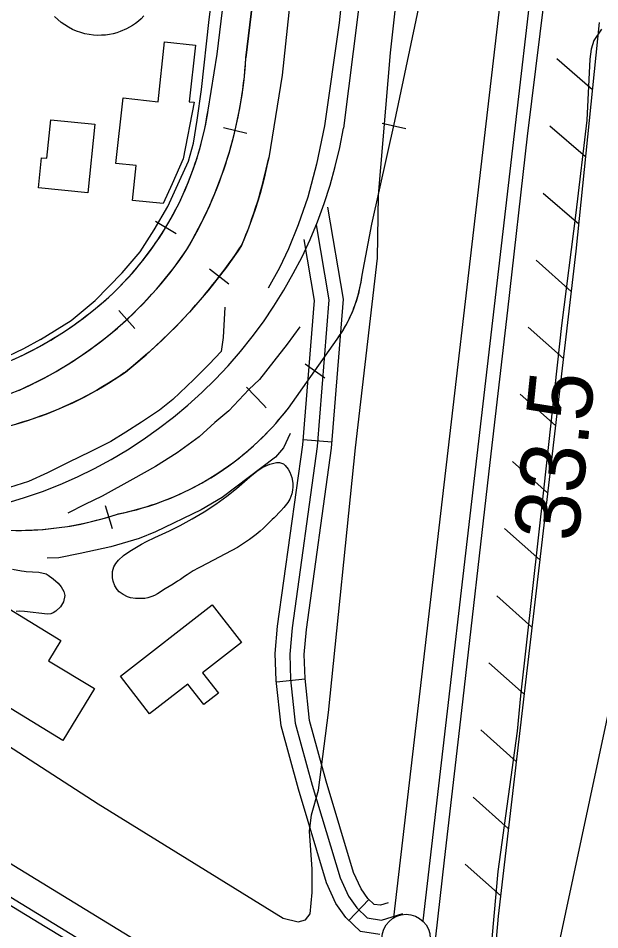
# Model space of a CAD drawing. Extents: x 3297716 to 3335574, y 688621 to 713991.
# Drawn here: x 3321472 to 3322074, y 701992 to 702936 of the extents above; entities that cross this region are included whole.
import ezdxf

# ---------------------------------------------------------------- set-up
doc = ezdxf.new("R2010")
doc.units = 0
for name, color, linetype in [('V-BLDG-OTLN', 7, 'Continuous'), ('V-DOMW-TANK', 7, 'Continuous'), ('V-FLOD-BASE', 7, 'Continuous'), ('V-LEVE-TOET', 7, 'Continuous'), ('V-RAIL-TRAK', 7, 'Continuous'), ('V-RIVR-EDGE', 7, 'Continuous'), ('V-RIVR-RANG', 7, 'Continuous'), ('V-ROAD-CNTR', 7, 'Continuous'), ('V-RRAP-FSHR', 7, 'Continuous'), ('V-SITE-VEGE', 7, 'Continuous'), ('V-SURV-LINE', 7, 'Continuous'), ('V-TOPO-MINR', 7, 'Continuous'), ('V-TOPO-SHOR', 7, 'Continuous')]:
    doc.layers.add(name, color=color, linetype=linetype)

msp = doc.modelspace()

# ---------------------------------------------------------------- linework, layer by layer
at = {"layer": 'V-BLDG-OTLN'}
for points in [[(3321590.07, 702747.21), (3321593.99, 702783.34), (3321572.89, 702785.62), (3321580.24, 702853.45), (3321616.47, 702849.52), (3321623.18, 702911.37), (3321655.15, 702907.9), (3321648.81, 702849.45), (3321653.85, 702848.9), (3321642.5, 702790.34), (3321631.03, 702764.38), (3321621.74, 702744.16)], [(3321550.87, 702826.06), (3321543.71, 702755.17), (3321492.57, 702760.33), (3321495.72, 702791.5), (3321501.28, 702790.93), (3321505.3, 702830.66)], [(3321517.91, 702188.16), (3321416.79, 702249.68), (3321462.18, 702324.29), (3321515.71, 702291.72), (3321502.92, 702270.7), (3321550.51, 702241.75)], [(3321577.55, 702254.52), (3321672.58, 702328.54), (3321703.02, 702289.47), (3321662.73, 702258.08), (3321679.05, 702237.12), (3321663.82, 702225.25), (3321647.31, 702246.44), (3321607.81, 702215.68)]]:
    msp.add_lwpolyline(points, close=True, dxfattribs=at)
at = {"layer": 'V-DOMW-TANK'}
msp.add_lwpolyline([(3321601.93, 702938.26), (3321599.07, 702935.41), (3321596.1, 702932.81), (3321593.07, 702930.46), (3321589.99, 702928.35), (3321583.77, 702924.83), (3321577.21, 702922.02), (3321573.66, 702920.85), (3321569.95, 702919.86), (3321566.08, 702919.08), (3321562.08, 702918.54), (3321557.96, 702918.23), (3321553.73, 702918.2), (3321549.44, 702918.46), (3321545.1, 702919.01), (3321540.73, 702919.88), (3321536.39, 702921.06), (3321532.1, 702922.56), (3321527.89, 702924.38), (3321523.81, 702926.5), (3321519.87, 702928.92), (3321516.12, 702931.62), (3321512.59, 702934.57), (3321509.29, 702937.75)], dxfattribs=at)
at = {"layer": 'V-FLOD-BASE'}
for points in [[(3321904.43, 701984.74), (3321913.22, 702064.08), (3321931.21, 702219.05), (3321960.5, 702475.98), (3321978.96, 702633.78), (3321999.36, 702813.69), (3322021.1, 702989.76)], [(3320975.67, 702223.68), (3321028.69, 702255.85), (3321068.94, 702257.19), (3321201.17, 702177.39), (3321499.46, 701995.4), (3321667.77, 701893.8)]]:
    msp.add_lwpolyline(points, dxfattribs=at)
at = {"layer": 'V-LEVE-TOET'}
for points in [[(3321782.83, 702136.73), (3321793.29, 702217.17), (3321821.15, 702490.91), (3321843.93, 702687.6), (3321845.07, 702752.68), (3321857.26, 702900.01), (3321894.32, 703231.88), (3321930.29, 703467.51), (3321963, 703711.54), (3321993.05, 704003.44), (3322001.15, 704065.59), (3322040.73, 704328.54), (3322054.85, 704433.08), (3322066.69, 704525.83), (3322072.71, 704609.69), (3322085.49, 704705.61), (3322092.76, 704748.89), (3322098.07, 704803.34), (3322106.11, 704880.02), (3322113.24, 704970.1), (3322117.43, 705010), (3322121.81, 705034.84), (3322125.92, 705054.02)], [(3322076, 702924.47), (3322068.18, 702912.97), (3322065.31, 702903.81)], [(3322065.31, 702903.81), (3322064.1, 702893.52), (3322060.71, 702830.42), (3322049.3, 702734.43), (3322034.58, 702617.73), (3322016.29, 702450.52), (3321992.22, 702234.2)], [(3320941.72, 702493.13), (3321236.02, 702328.31), (3321554.44, 702122.29), (3321746.15, 702004.23), (3321761.71, 702000.24), (3321769.13, 702002.3), (3321774.23, 702008.58), (3321776.08, 702030.53), (3321776.09, 702054.88), (3321773.45, 702094.2), (3321775.41, 702111.1), (3321782.83, 702136.73)], [(3321992.22, 702234.2), (3321988.49, 702197.68), (3321968.67, 702052.45), (3321962.41, 701982.91)]]:
    msp.add_lwpolyline(points, dxfattribs=at)
at = {"layer": 'V-RAIL-TRAK'}
for points in [[(3322025.49, 705564.78), (3321980.75, 705146.01), (3321707.62, 702895.05)], [(3321645.67, 702695.28), (3321646.97, 702697.47), (3321650.84, 702704.15), (3321654.59, 702710.92), (3321658.25, 702717.74), (3321661.74, 702724.62), (3321665.15, 702731.55), (3321668.42, 702738.53), (3321671.57, 702745.61), (3321674.58, 702752.7), (3321677.51, 702759.88), (3321680.27, 702767.07), (3321682.94, 702774.35), (3321685.43, 702781.65), (3321687.84, 702788.99), (3321690.12, 702796.35), (3321692.27, 702803.8), (3321694.24, 702811.26), (3321696.13, 702818.73), (3321697.88, 702826.29), (3321699.51, 702833.82), (3321701, 702841.4), (3321702.32, 702849.03), (3321703.54, 702856.63), (3321704.64, 702864.28), (3321705.57, 702871.98), (3321706.4, 702879.65), (3321707.1, 702887.32), (3321707.62, 702895.05), (3321980.75, 705146.01)], [(3321658.57, 702796.67), (3321660.16, 702802.21), (3321661.63, 702807.77), (3321663.01, 702813.38), (3321664.32, 702818.97), (3321665.5, 702824.61), (3321666.58, 702830.26), (3321667.59, 702835.94), (3321668.34, 702840.73), (3321677.69, 702898.68), (3321867.78, 704465.81)], [(3321677.69, 702898.68), (3321867.78, 704465.81)], [(3321827.97, 702670.03), (3321838.14, 702722.65), (3321862, 702829.31), (3321906.09, 703039), (3321946.64, 703250.74), (3322004.58, 703529.59), (3322028.66, 703650.32), (3322054.78, 703770.21)], [(3321795.66, 703351.37), (3321745.26, 702877.08), (3321731.19, 702791.43)], [(3321795.66, 703351.37), (3321745.26, 702877.08), (3321731.19, 702791.43)], [(3321804.53, 702607.05), (3321805.91, 702609.15), (3321807.26, 702611.27), (3321808.58, 702613.42), (3321809.84, 702615.59), (3321811.08, 702617.77), (3321812.27, 702619.97), (3321813.43, 702622.21), (3321814.54, 702624.45), (3321815.63, 702626.73), (3321816.66, 702629.01), (3321817.66, 702631.32), (3321818.61, 702633.64), (3321819.53, 702635.98), (3321820.41, 702638.33), (3321821.25, 702640.7), (3321822.03, 702643.09), (3321822.79, 702645.48), (3321823.5, 702647.9), (3321824.17, 702650.31), (3321824.8, 702652.74), (3321825.37, 702655.2), (3321825.91, 702657.64), (3321826.42, 702660.1), (3321826.86, 702662.58), (3321827.28, 702665.05), (3321827.65, 702667.53), (3321827.97, 702670.03), (3321838.14, 702722.65), (3321862, 702829.31), (3321906.09, 703039)], [(3321668.34, 702840.73), (3321677.69, 702898.68)], [(3321684.21, 702822.66), (3321708.56, 702817)], [(3321848.72, 702827.2), (3321873.12, 702821.74)], [(3321467.3, 702582.81), (3321473.31, 702585.57), (3321479.29, 702588.49), (3321485.19, 702591.46), (3321491.06, 702594.59), (3321496.85, 702597.78), (3321502.62, 702601.08), (3321508.29, 702604.48), (3321513.91, 702607.98), (3321519.47, 702611.56), (3321524.98, 702615.28), (3321530.44, 702619.06), (3321535.8, 702622.95), (3321541.11, 702626.91), (3321546.32, 702631), (3321551.49, 702635.17), (3321556.56, 702639.39), (3321561.58, 702643.72), (3321565.38, 702647.13), (3321569.61, 702651.06), (3321573.72, 702655.06), (3321577.77, 702659.14), (3321581.79, 702663.28), (3321585.71, 702667.5), (3321589.53, 702671.77), (3321593.33, 702676.12), (3321597.01, 702680.53), (3321600.61, 702685), (3321604.16, 702689.57), (3321607.6, 702694.16), (3321611, 702698.8), (3321614.3, 702703.53), (3321617.49, 702708.3), (3321620.61, 702713.14), (3321623.66, 702718), (3321626.63, 702722.96), (3321629.5, 702727.93), (3321632.28, 702732.99), (3321634.97, 702738.05), (3321637.59, 702743.19), (3321640.1, 702748.36), (3321642.51, 702753.58), (3321644.86, 702758.82), (3321647.09, 702764.14), (3321649.25, 702769.49), (3321651.3, 702774.86), (3321653.28, 702780.26), (3321655.12, 702785.71), (3321656.89, 702791.19), (3321658.57, 702796.67)], [(3321731.19, 702791.43), (3321730.08, 702786.16), (3321728.33, 702778.21), (3321726.41, 702770.23), (3321724.38, 702762.35), (3321722.2, 702754.48), (3321719.83, 702746.64), (3321717.4, 702738.88), (3321714.81, 702731.13), (3321712.04, 702723.42), (3321709.2, 702715.78), (3321706.23, 702708.2), (3321703.06, 702700.64), (3321699.09, 702694.76), (3321693.3, 702686.44), (3321687.37, 702678.3), (3321681.32, 702670.22), (3321675.17, 702662.28), (3321668.81, 702654.39), (3321662.31, 702646.69), (3321655.74, 702639.08), (3321648.97, 702631.53), (3321642.14, 702624.16), (3321635.16, 702616.88), (3321627.98, 702609.75), (3321620.78, 702602.74), (3321613.42, 702595.84), (3321605.88, 702589.07), (3321598.31, 702582.44), (3321590.63, 702575.94), (3321582.76, 702569.58), (3321581.48, 702568.7), (3321576.04, 702564.99), (3321570.57, 702561.38), (3321565.02, 702557.89), (3321559.43, 702554.51), (3321553.77, 702551.2), (3321548.06, 702547.97), (3321542.28, 702544.88), (3321536.47, 702541.87), (3321530.57, 702538.98), (3321524.64, 702536.15), (3321518.66, 702533.48), (3321512.65, 702530.88), (3321506.6, 702528.4), (3321500.47, 702526.02), (3321494.34, 702523.76), (3321488.13, 702521.57), (3321481.93, 702519.54), (3321475.64, 702517.57), (3321469.36, 702515.76)], [(3321613.82, 702725.89), (3321635.28, 702713.07)], [(3321471.59, 702550.41), (3321472.8, 702550.93), (3321479.29, 702553.88), (3321485.7, 702556.93), (3321492.1, 702560.1), (3321498.45, 702563.35), (3321504.71, 702566.75), (3321510.92, 702570.24), (3321517.08, 702573.86), (3321523.19, 702577.57), (3321529.2, 702581.39), (3321535.15, 702585.3), (3321541.03, 702589.31), (3321546.85, 702593.46), (3321552.58, 702597.68), (3321558.28, 702602), (3321563.84, 702606.43), (3321569.38, 702610.96), (3321574.79, 702615.59), (3321580.16, 702620.29), (3321585.42, 702625.07), (3321590.62, 702629.98), (3321595.69, 702634.98), (3321600.7, 702640.03), (3321605.64, 702645.21), (3321610.47, 702650.43), (3321615.21, 702655.76), (3321619.84, 702661.2), (3321624.39, 702666.67), (3321628.85, 702672.23), (3321633.2, 702677.92), (3321637.46, 702683.62), (3321641.62, 702689.39), (3321645.67, 702695.28)], [(3321689.74, 702660.67), (3321669.97, 702675.98)], [(3321575.71, 702633.14), (3321592.51, 702614.63)], [(3321469.27, 702405.65), (3321474.93, 702405.64), (3321480.54, 702405.76), (3321486.19, 702405.96), (3321491.8, 702406.28), (3321497.42, 702406.67), (3321503, 702407.16), (3321508.62, 702407.75), (3321514.2, 702408.47), (3321519.76, 702409.25), (3321525.35, 702410.14), (3321530.87, 702411.12), (3321536.4, 702412.19), (3321541.92, 702413.4), (3321547.38, 702414.66), (3321552.85, 702416.02), (3321558.3, 702417.51), (3321563.7, 702419.06), (3321569.07, 702420.69), (3321574.43, 702422.46), (3321575.19, 702422.61), (3321580.25, 702423.68), (3321585.33, 702424.83), (3321590.33, 702426.06), (3321595.33, 702427.41), (3321600.31, 702428.82), (3321605.28, 702430.3), (3321610.19, 702431.91), (3321615.11, 702433.58), (3321619.98, 702435.34), (3321624.82, 702437.19), (3321629.6, 702439.12), (3321634.37, 702441.13), (3321639.12, 702443.2), (3321643.8, 702445.39), (3321648.46, 702447.65), (3321653.09, 702450), (3321657.68, 702452.41), (3321662.2, 702454.92), (3321666.69, 702457.49), (3321671.12, 702460.14), (3321675.53, 702462.88), (3321679.86, 702465.69), (3321684.18, 702468.57), (3321688.41, 702471.53), (3321692.63, 702474.57), (3321696.75, 702477.68), (3321700.84, 702480.86), (3321704.87, 702484.08), (3321708.86, 702487.41), (3321712.75, 702490.81), (3321716.6, 702494.25), (3321720.41, 702497.79), (3321724.14, 702501.36), (3321727.81, 702505.01), (3321731.41, 702508.75), (3321734.94, 702512.5), (3321738.42, 702516.34), (3321741.83, 702520.27), (3321745.17, 702524.21), (3321748.43, 702528.21), (3321751.63, 702532.3), (3321802.13, 702603.6), (3321803.12, 702604.98), (3321804.53, 702607.05)], [(3321751.63, 702532.3), (3321802.13, 702603.6)], [(3321768.79, 702578.15), (3321789.19, 702563.7)], [(3321464.43, 702547.81), (3321471.59, 702550.41)], [(3321561.61, 702431.49), (3321568.89, 702407.57)]]:
    msp.add_lwpolyline(points, dxfattribs=at)
for centre, radius, start, end in [((3321265.81, 702922.58), 442.67, 329.10385, 356.43393), ((3321342.33, 702889.93), 329.7, 312.57233, 351.4172), ((3321272.51, 702883.78), 467.88, 336.9577, 348.6162), ((3321222.19, 703021.32), 577.99, 308.59665, 326.30244), ((3321307.52, 702924.58), 408.56, 293.67769, 325.85864), ((3321685.09, 702687.36), 143.92, 324.40982, 353.08478), ((3321310.57, 702928.7), 379.75, 279.37698, 312.14439), ((3321367.24, 702877.2), 375.6, 270.77677, 305.01517), ((3321516.73, 702713.4), 296.61, 281.21917, 322.36948), ((3321471.62, 702728.23), 322.59, 238.54726, 288.5846)]:
    msp.add_arc(centre, radius, start, end, dxfattribs=at)
at = {"layer": 'V-RIVR-EDGE'}
msp.add_spline([(3322341.38, 702242.84), (3322346.72, 702225.42), (3322352.07, 702209.66), (3322356.21, 702204.26), (3322361.15, 702193.47), (3322360.7, 702178.14), (3322355.7, 702168.61), (3322344.07, 702156.21), (3322336.57, 702143.38), (3322328.67, 702130.13), (3322324.9, 702114.81), (3322319.87, 702094.51), (3322317.33, 702071.72), (3322317.27, 702046.02), (3322315.57, 702029.03), (3322309.26, 701991.33), (3322304.62, 701961.5), (3322301.27, 701944.51), (3322298.74, 701927.53), (3322288.25, 701876.98), (3322282.39, 701853.37), (3322271.91, 701805.32), (3322263.12, 701770.11), (3322253.92, 701739.05), (3322243.87, 701699.28), (3322236.35, 701671.94), (3322224.19, 701616.02), (3322214.98, 701579.57), (3322204.52, 701538.97), (3322192.39, 701495.48), (3322174.43, 701441.23), (3322152.75, 701389.47), (3322146.1, 701383.27), (3322137.36, 701368.37), (3322126.96, 701351.82), (3322114.87, 701325.32), (3322102.39, 701306.7), (3322086.61, 701291.82), (3322063.78, 701277.78), (3322041.38, 701270.79), (3322025.62, 701269.59), (3322013.61, 701272.93), (3321999.95, 701281.26), (3321986.7, 701286.26), (3321978, 701288.77), (3321961.85, 701293.37), (3321953.15, 701293.81), (3321941.14, 701300.47), (3321922.11, 701312.53), (3321886.52, 701335.42), (3321862.11, 701354.13), (3321833.15, 701374.1), (3321817.84, 701385.74), (3321797.15, 701398.23), (3321752.05, 701431.08), (3321709.83, 701456.06), (3321656.45, 701488.93), (3321608.44, 701519.31), (3321565.82, 701547.18), (3321547.2, 701559.66), (3321534.36, 701564.26), (3321524.01, 701569.67), (3321519.46, 701574.24), (3321507.47, 701585.46), (3321502.92, 701589.62), (3321497.13, 701592.95), (3321474.76, 701600.88), (3321448.27, 701612.96), (3321434.2, 701622.12), (3321430.48, 701627.1), (3321425.11, 701634.16), (3321422.21, 701636.24), (3321413.94, 701642.48), (3321406.07, 701646.23), (3321378.32, 701653.34), (3321364.65, 701658.35), (3321353.07, 701666.25), (3321340.66, 701676.65), (3321311.29, 701699.51), (3321283.98, 701719.06), (3321262.46, 701732.38), (3321235.14, 701748.2), (3321222.31, 701756.93), (3321185.9, 701779.82), (3321159.41, 701797.29), (3321132.93, 701813.52), (3321113.47, 701825.18), (3321100.64, 701832.67), (3321094.03, 701840.98), (3321090.32, 701849.28), (3321088.27, 701858.4), (3321084.97, 701862.14), (3321080, 701864.64), (3321065.91, 701866.74), (3321053.07, 701870.09), (3321042.3, 701874.68), (3321032.79, 701881.75), (3321017.06, 701890.9), (3321000.1, 701902.14), (3320987.68, 701909.63), (3320939, 701834.73)], degree=3, dxfattribs=at)
at = {"layer": 'V-ROAD-CNTR'}
for p, q in [((3321766.83, 702499.55), (3321796.73, 702497.13)), ((3321739.12, 702248.69), (3321768.95, 702251.86)), ((3321814.22, 702001.81), (3321834.91, 702023.53))]:
    msp.add_line(p, q, dxfattribs=at)
for points in [[(3322117.17, 705311.26), (3321995, 704297.91), (3321808.57, 702822.13)], [(3321854.9, 702019.86), (3321846.91, 702017.36), (3321840.3, 702018.39), (3321833.89, 702024.5), (3321826.93, 702034.29), (3321819.13, 702051.29), (3321790.79, 702146.07), (3321773.54, 702208.73), (3321768.9, 702252.34), (3321768, 702277.19), (3321770.26, 702302.98), (3321796.22, 702490.82), (3321808.71, 702645.14), (3321792.5, 702740.26)], [(3321780.38, 702722.13), (3321793.61, 702644.48), (3321781.31, 702492.46), (3321755.35, 702304.67), (3321752.98, 702277.58), (3321753.92, 702251.27), (3321758.76, 702205.93), (3321776.38, 702141.93), (3321805.06, 702045.99), (3321813.89, 702026.75), (3321822.5, 702014.63), (3321833.35, 702004.3), (3321848.04, 702002.01), (3321870, 702008.85)], [(3321846.17, 701987.12), (3321826.4, 701990.2), (3321811.11, 702004.77), (3321800.84, 702019.2), (3321790.99, 702040.69), (3321761.96, 702137.79), (3321743.97, 702203.12), (3321738.95, 702250.21), (3321737.95, 702277.97), (3321740.44, 702306.35), (3321766.39, 702494.09), (3321778.51, 702643.81), (3321767.75, 702706.92)]]:
    msp.add_lwpolyline(points, dxfattribs=at)
msp.add_arc((3321327.31, 702903.83), 488.14, 276.15741, 350.36475, dxfattribs=at)
at = {"layer": 'V-RRAP-FSHR'}
for p, q in [((3322066.58, 702861.95), (3322029.62, 702893.86)), ((3322059.49, 702792.31), (3322022.53, 702824.22)), ((3322052.41, 702722.66), (3322015.45, 702754.58)), ((3322044.68, 702653.09), (3322008.22, 702685.57)), ((3322036.53, 702583.57), (3322000.06, 702616.05)), ((3322028.37, 702514.05), (3321991.91, 702546.52)), ((3322020.22, 702444.52), (3321983.75, 702477)), ((3322012.06, 702375), (3321975.6, 702407.48)), ((3322003.91, 702305.48), (3321967.44, 702337.95)), ((3321995.75, 702235.95), (3321959.29, 702268.43)), ((3321987.6, 702166.43), (3321951.14, 702198.91)), ((3321979.44, 702096.91), (3321942.98, 702129.38)), ((3321971.29, 702027.38), (3321934.83, 702059.86))]:
    msp.add_line(p, q, dxfattribs=at)
msp.add_lwpolyline([(3322073.66, 702931.59), (3322049.56, 702694.64), (3321968.81, 702006.22), (3321966.21, 701974.72), (3321962.73, 701951.05), (3321947.44, 701928.85), (3321913.68, 701889.68), (3321872.84, 701849.25), (3321846.13, 701831.18), (3321823.84, 701820.11), (3321777.18, 701809.45), (3321731.42, 701806.81), (3321707.98, 701809.87), (3321691.05, 701815.21), (3321657.68, 701829.38), (3321060.06, 702198.41), (3321046.81, 702199.09), (3321015.22, 702186.88)], dxfattribs=at)
at = {"layer": 'V-SITE-VEGE'}
msp.add_lwpolyline([(3321660.78, 702367.72), (3321657.99, 702366.59), (3321652.97, 702363.63), (3321646.84, 702359.55), (3321643.91, 702357.72), (3321639.87, 702354.77), (3321636.81, 702352.94), (3321632.21, 702349.85), (3321623.98, 702344.92), (3321616.04, 702339.99), (3321612.97, 702338.3), (3321610.04, 702337.03), (3321606, 702335.76), (3321602.79, 702335.18), (3321593.14, 702335), (3321587.97, 702335.68), (3321584.89, 702336.78), (3321580.27, 702339.14), (3321576.35, 702342.05), (3321574.1, 702344.42), (3321571.85, 702348.32), (3321570.01, 702353.07), (3321569.29, 702356.56), (3321569.4, 702362.99), (3321570.78, 702368.02), (3321572.72, 702371.38), (3321575.36, 702374.75), (3321580.65, 702379.53), (3321587.2, 702384.17), (3321599.19, 702391.2), (3321604.62, 702394.02), (3321613.13, 702398.11), (3321628.33, 702405.03), (3321634.05, 702407.85), (3321639.35, 702410.67), (3321651.76, 702417.57), (3321664.16, 702424.89), (3321676.42, 702432.91), (3321687.71, 702441.2), (3321697.88, 702449.07), (3321711.66, 702461.01), (3321719.04, 702466.77), (3321725.17, 702470.99), (3321732.42, 702474.24), (3321739.12, 702475.95), (3321742.34, 702475.96), (3321746.4, 702474.44), (3321748.36, 702472.77), (3321751.31, 702469.15), (3321753.14, 702465.95), (3321755.12, 702460.36), (3321756.27, 702454.64), (3321756.28, 702450.86), (3321755.88, 702447.09), (3321755.2, 702443.31), (3321753.12, 702438), (3321750.9, 702434.63), (3321746.87, 702429.3), (3321743.81, 702425.8), (3321736.72, 702418.64), (3321734.91, 702416.95), (3321725.31, 702407.41), (3321722.39, 702404.74), (3321718.21, 702401.23), (3321711.24, 702396.17), (3321698.98, 702387.73)], close=True, dxfattribs=at)
for points in [[(3321465.56, 702365.6), (3321474.93, 702363.83), (3321477.59, 702363.43), (3321479.97, 702363.15), (3321492.83, 702362.37)], [(3321492.83, 702362.37), (3321500.66, 702360.45), (3321502.62, 702359.2), (3321507.67, 702355.59), (3321513, 702350.86), (3321515.95, 702347.24), (3321517.5, 702344.87), (3321518.91, 702342.22), (3321520.04, 702338.04), (3321518.53, 702331.6), (3321515.48, 702326.56), (3321510.61, 702322.07), (3321507.82, 702320.1), (3321505.31, 702319.24), (3321502.1, 702318.81), (3321478.05, 702321.64), (3321472.88, 702321.9), (3321469.39, 702321.74)]]:
    msp.add_lwpolyline(points, dxfattribs=at)
at = {"layer": 'V-SURV-LINE'}
for points in [[(3321860.97, 702004.7), (3322000.03, 703200.61)], [(3322029.83, 703197.12), (3321890.77, 702001.21)], [(3321064.98, 702304.52), (3321705.71, 701912.48)], [(3321690.04, 701886.9), (3321049.31, 702278.94)]]:
    msp.add_lwpolyline(points, dxfattribs=at)
msp.add_circle((3321873.56, 701983.1), 25, dxfattribs=at)
at = {"layer": 'V-TOPO-MINR'}
msp.add_lwpolyline([(3322114.27, 702363.82), (3322021.3, 701929.04)], dxfattribs=at)
at = {"layer": 'V-TOPO-SHOR'}
for points in [[(3321887.53, 703609.67), (3321866.38, 703409.82), (3321829.7, 703175.6), (3321804.12, 702931.3), (3321788.96, 702824.34), (3321780.85, 702784.68), (3321771.8, 702750.54), (3321761.79, 702721.93), (3321751.77, 702697), (3321742.31, 702677.44), (3321730.62, 702656.51)], [(3321494.8, 702603.34), (3321526.63, 702622.97), (3321551.41, 702643.53), (3321579.47, 702672.25), (3321597.89, 702693.88), (3321612.44, 702716.88), (3321626.56, 702741.12), (3321638.88, 702767.71), (3321647.91, 702788.06), (3321653.36, 702806.59), (3321657.12, 702830.38), (3321661.54, 702862.04), (3321669.51, 702934.75), (3321693.29, 703122.34), (3321708.34, 703263.72)], [(3321494.8, 702603.34), (3321477.09, 702593.44), (3321452.13, 702581.87), (3321434.62, 702574.88), (3321419.3, 702570.12), (3321394.32, 702564.48), (3321367.95, 702559.53), (3321340.19, 702556.23), (3321323.61, 702555.33), (3321304.13, 702555.93), (3321278.97, 702558.59), (3321250.63, 702562.75), (3321211.76, 702572.66), (3321147.57, 702590.07), (3321120.59, 702599.07), (3321095.82, 702608.22), (3321073.11, 702619.04), (3321035.04, 702636.97)], [(3321685.68, 702636.6), (3321684.02, 702605.46), (3321681.94, 702590.88)], [(3321763.46, 702616.21), (3321750.44, 702598.29), (3321736.61, 702580.88), (3321721.68, 702561.93), (3321710.67, 702551.47), (3321689.89, 702529.43), (3321675.35, 702517.2), (3321659.04, 702502.55), (3321636.32, 702485.82), (3321613.93, 702471.86), (3321590.47, 702458.57), (3321558.48, 702441.08), (3321540.49, 702432.41), (3321523, 702423.57)], [(3321681.94, 702590.88), (3321669.54, 702577.73), (3321653.54, 702561.84), (3321631.9, 702541.16), (3321618.17, 702530.21), (3321599.34, 702517.54), (3321583.22, 702507.22), (3321567.57, 702497.55), (3321546.99, 702487.33), (3321523.52, 702476), (3321501.92, 702465.23), (3321482.23, 702456.13), (3321462.61, 702450.13), (3321442.37, 702443.8)], [(3321708.19, 702553.77), (3321725.81, 702535.63), (3321728.56, 702532.67)], [(3321753.56, 702506.07), (3321746.66, 702491.11), (3321738.04, 702481.32), (3321682.95, 702439.6), (3321661.25, 702426.73), (3321614.01, 702404.26), (3321597.03, 702397.32), (3321567.73, 702388.64), (3321535.79, 702381.78), (3321513.7, 702377.07), (3321501.69, 702376.81)]]:
    msp.add_lwpolyline(points, dxfattribs=at)

# ---------------------------------------------------------------- texts
at = {"layer": 'V-RIVR-RANG'}
msp.add_text('33.5', height=67, rotation=84.18833, dxfattribs=at).set_placement((3322051.47, 702392.77))

doc.saveas('drawing.dxf')
